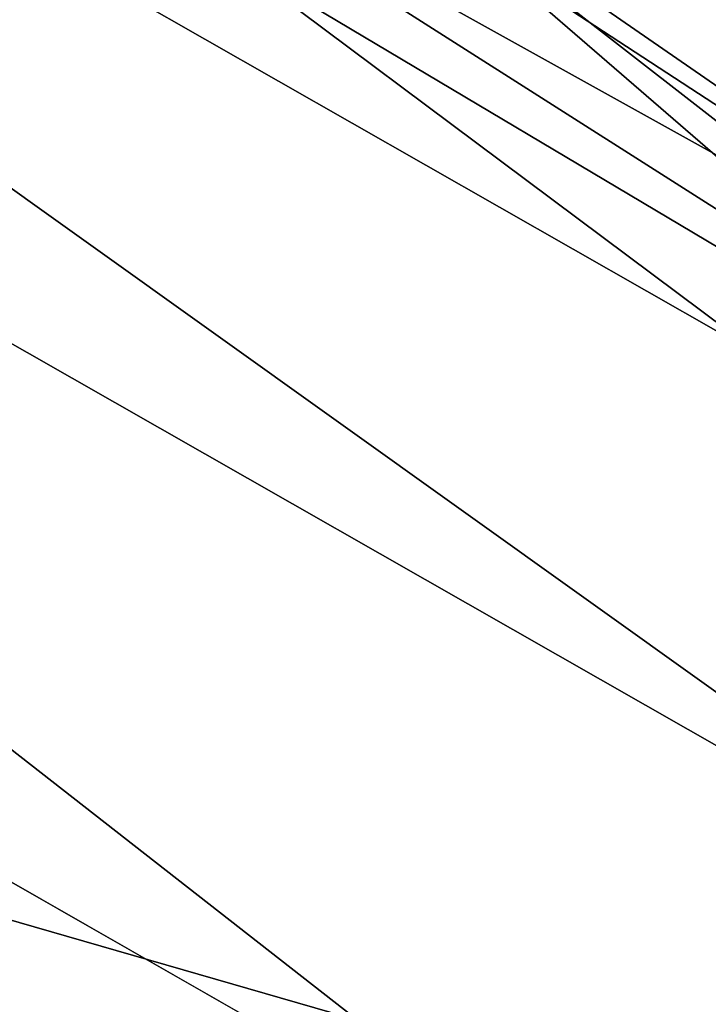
# Model space of a CAD drawing. Extents: x -252 to 252, y -10 to 1339.
# Tile 1028 of 1056: x -104.638 to -103.946, y 1276.093 to 1277.083. Entities that reach past the tile are written whole.
import ezdxf

# ---------------------------------------------------------------- set-up
doc = ezdxf.new("R2010")
doc.units = 0
doc.header["$LTSCALE"] = 52.148148
for name, color, linetype in [('136', 7, 'CONTINUOUS'), ('1900', 7, 'CONTINUOUS'), ('1901', 7, 'CONTINUOUS'), ('1902', 7, 'CONTINUOUS'), ('1920', 7, 'CONTINUOUS'), ('2775', 7, 'CONTINUOUS')]:
    doc.layers.add(name, color=color, linetype=linetype)

msp = doc.modelspace()

# ---------------------------------------------------------------- linework, layer by layer
at = {"layer": '136', "color": 7, "linetype": 'CONTINUOUS'}
for points in [[(-210, 1271.72183, -7.77818), (-210, 1279.5, -11), (-60, 1273.03436, -8.89919), (-210, 1271.72183, -7.77818)], [(-210, 1279.5, -11), (-60, 1279.5, -11), (-60, 1273.03436, -8.89919), (-210, 1279.5, -11)], [(-210, 1279.5, 11), (-210, 1271.72183, 7.77818), (-60, 1279.5, 11), (-210, 1279.5, 11)], [(-60, 1279.5, 11), (-210, 1271.72183, 7.77818), (-60, 1273.03436, 8.89919), (-60, 1279.5, 11)]]:
    msp.add_3dface(points, dxfattribs=at)
at = {"layer": '1900', "color": 7, "linetype": 'CONTINUOUS'}
for points in [[(-104.96496, 1277.54587, -68.5), (-102.17788, 1275.46474, -68.5), (-107.56482, 1277.01916, -68.5), (-104.96496, 1277.54587, -68.5)], [(-107.56482, 1277.01916, -68.5), (-102.17788, 1275.46474, -68.5), (-105.11318, 1275.94355, -68.5), (-107.56482, 1277.01916, -68.5)]]:
    msp.add_3dface(points, dxfattribs=at)
at = {"layer": '1901', "color": 7, "linetype": 'CONTINUOUS'}
msp.add_3dface([(-104.00967, 1275.85104, -15.5), (-106.59325, 1277.32929, -15.5), (-115.71762, 1276.05181, -15.5), (-104.00967, 1275.85104, -15.5)], dxfattribs=at)
at = {"layer": '1902', "color": 7, "linetype": 'CONTINUOUS'}
for points in [[(-103.4221, 1276.66039, -68.4), (-104.91246, 1277.63316, -68.4), (-104.34473, 1277.29735, -16.5), (-103.4221, 1276.66039, -68.4)], [(-102.23685, 1275.65901, -16.5), (-103.4221, 1276.66039, -68.4), (-104.34473, 1277.29735, -16.5), (-102.23685, 1275.65901, -16.5)]]:
    msp.add_3dface(points, dxfattribs=at)
at = {"layer": '1920', "color": 7, "linetype": 'CONTINUOUS'}
for points in [[(-106.58246, 1277.86127, -15.63397), (-103.56607, 1276.14075, -15.63397), (-106.4525, 1278.20373, -16.00045), (-106.58246, 1277.86127, -15.63397)], [(-106.4525, 1278.20373, -16.00045), (-103.56607, 1276.14075, -15.63397), (-103.34104, 1276.42976, -16.00045), (-106.4525, 1278.20373, -16.00045)], [(-104.34473, 1277.29735, -16.5), (-106.4525, 1278.20373, -16.00045), (-103.34104, 1276.42976, -16.00045), (-104.34473, 1277.29735, -16.5)], [(-106.59325, 1277.32929, -15.5), (-104.00967, 1275.85104, -15.5), (-106.58246, 1277.86127, -15.63397), (-106.59325, 1277.32929, -15.5)], [(-106.58246, 1277.86127, -15.63397), (-104.00967, 1275.85104, -15.5), (-103.56607, 1276.14075, -15.63397), (-106.58246, 1277.86127, -15.63397)], [(-102.23685, 1275.65901, -16.5), (-104.34473, 1277.29735, -16.5), (-103.34104, 1276.42976, -16.00045), (-102.23685, 1275.65901, -16.5)], [(-104.00967, 1275.85104, -15.5), (-101.77292, 1273.72241, -15.5), (-103.56607, 1276.14075, -15.63397), (-104.00967, 1275.85104, -15.5)]]:
    msp.add_3dface(points, dxfattribs=at)
at = {"layer": '2775', "color": 7, "linetype": 'CONTINUOUS'}
for points in [[(-103.4221, 1276.66039, -68.4), (-103.02856, 1276.31421, -68.47071), (-106.28533, 1278.25101, -68.47071), (-103.4221, 1276.66039, -68.4)], [(-104.91246, 1277.63316, -68.4), (-103.4221, 1276.66039, -68.4), (-106.28533, 1278.25101, -68.47071), (-104.91246, 1277.63316, -68.4)], [(-103.02856, 1276.31421, -68.47071), (-104.96496, 1277.54587, -68.5), (-106.28533, 1278.25101, -68.47071), (-103.02856, 1276.31421, -68.47071)], [(-102.17788, 1275.46474, -68.5), (-104.96496, 1277.54587, -68.5), (-103.02856, 1276.31421, -68.47071), (-102.17788, 1275.46474, -68.5)]]:
    msp.add_3dface(points, dxfattribs=at)

doc.saveas('drawing.dxf')
